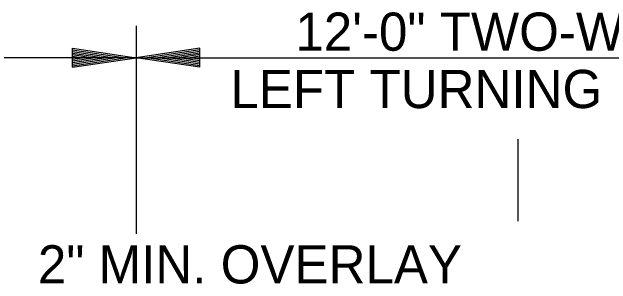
# Model space of a CAD drawing. Extents: x 2263886 to 2266026, y -3122850 to -3121850.
# Drawn here: x 2265591.65 to 2265601.06, y -3122407.06 to -3122402.78 of the extents above; entities that cross this region are included whole.
import ezdxf

# ---------------------------------------------------------------- set-up
doc = ezdxf.new("R2010")
doc.units = 0
doc.layers.add('R_Border Prem', color=7, linetype='Continuous')

msp = doc.modelspace()

# ---------------------------------------------------------------- linework, layer by layer
at = {"layer": 'R_Border Prem'}
for p, q in [((2265593.5991, -3122403.0031), (2265593.5991, -3122406.268)), ((2265592.5991, -3122403.3531), (2265593.5991, -3122403.5031)), ((2265592.5991, -3122403.6531), (2265592.5991, -3122403.3531)), ((2265592.5991, -3122403.3781), (2265593.4321, -3122403.5031)), ((2265594.5991, -3122403.3531), (2265593.5991, -3122403.5031)), ((2265594.5991, -3122403.3781), (2265593.7661, -3122403.5031)), ((2265594.5991, -3122403.6531), (2265594.5991, -3122403.3531)), ((2265592.5991, -3122403.4036), (2265593.2601, -3122403.5031)), ((2265592.5991, -3122403.4286), (2265593.0936, -3122403.5031)), ((2265592.5991, -3122403.4541), (2265592.9241, -3122403.5031)), ((2265594.5991, -3122403.4036), (2265593.9381, -3122403.5031)), ((2265594.5991, -3122403.4286), (2265594.1046, -3122403.5031)), ((2265594.5991, -3122403.4541), (2265594.2741, -3122403.5031)), ((2265593.5991, -3122403.5031), (2265581.5991, -3122403.5031)), ((2265592.5991, -3122403.4796), (2265592.7571, -3122403.5031)), ((2265592.5991, -3122403.6531), (2265593.5991, -3122403.5031)), ((2265592.5991, -3122403.5516), (2265592.9241, -3122403.5031)), ((2265592.5991, -3122403.6026), (2265593.2601, -3122403.5031)), ((2265592.5991, -3122403.6281), (2265593.4321, -3122403.5031)), ((2265592.5991, -3122403.5776), (2265593.0936, -3122403.5031)), ((2265592.5991, -3122403.5266), (2265592.7571, -3122403.5031)), ((2265593.5991, -3122403.5031), (2265605.5991, -3122403.5031)), ((2265594.5991, -3122403.6531), (2265593.5991, -3122403.5031)), ((2265594.5991, -3122403.6281), (2265593.7661, -3122403.5031)), ((2265594.5991, -3122403.6026), (2265593.9381, -3122403.5031)), ((2265594.5991, -3122403.5776), (2265594.1046, -3122403.5031)), ((2265594.5991, -3122403.5516), (2265594.2741, -3122403.5031)), ((2265594.5991, -3122403.4796), (2265594.4411, -3122403.5031)), ((2265594.5991, -3122403.5266), (2265594.4411, -3122403.5031)), ((2265599.5991, -3122406.0707), (2265599.5991, -3122404.7831))]:
    msp.add_line(p, q, dxfattribs=at)

# ---------------------------------------------------------------- texts
for s, p in [('12\'-0" TWO-WAY', (2265596.0983, -3122403.3934)), ('LEFT TURNING LANE', (2265595.0778, -3122404.2934)), ('2" MIN. OVERLAY', (2265592.0546, -3122407.0474))]:
    msp.add_text(s, height=0.6, dxfattribs=at).set_placement(p)

doc.saveas('drawing.dxf')
